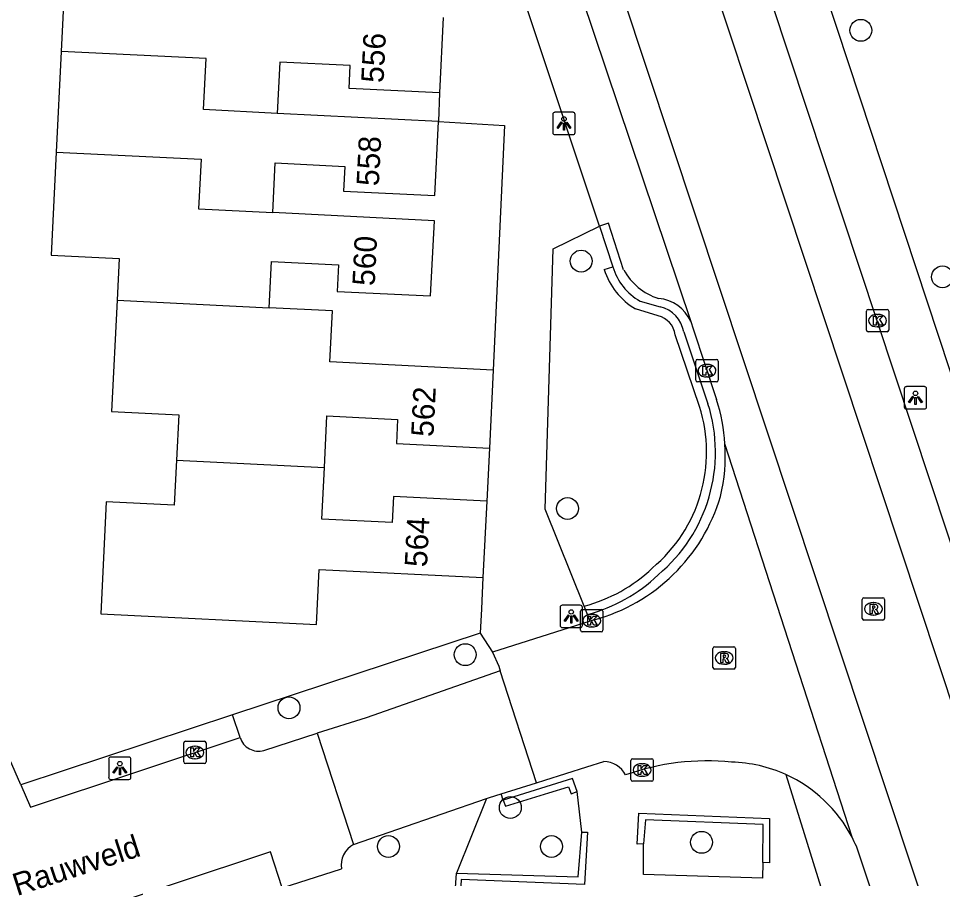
# Model space of a CAD drawing. Extents: x 162990 to 165007, y 383433 to 384336.
# Drawn here: x 164826.56 to 164867.83, y 383798.57 to 383836.99 of the extents above; entities that cross this region are included whole.
import ezdxf

# ---------------------------------------------------------------- set-up
doc = ezdxf.new("R2010")
doc.units = 0
for name, color, linetype in [('IMGEO_Boom', 7, 'Continuous'), ('IMGEO_Groenvoorziening', 7, 'Continuous'), ('IMGEO_Haag', 7, 'Continuous'), ('IMGEO_Kolk', 7, 'Continuous'), ('IMGEO_Lichtpunt', 7, 'Continuous'), ('IMGEO_Muur', 7, 'Continuous'), ('IMGEO_Openbare_ruimte_label', 7, 'Continuous'), ('IMGEO_Pand', 7, 'Continuous'), ('IMGEO_Pand_nummerreeks', 7, 'Continuous'), ('IMGEO_Rijbaan_lokaal_gesloten', 7, 'Continuous'), ('IMGEO_Rijbaan_lokaal_open', 7, 'Continuous'), ('IMGEO_Rioolput', 7, 'Continuous'), ('IMGEO_Voetpad_open', 7, 'Continuous')]:
    doc.layers.add(name, color=color, linetype=linetype)

msp = doc.modelspace()

# ---------------------------------------------------------------- linework, layer by layer
at = {"layer": 'IMGEO_Boom'}
for centre in [(164864.185, 383836.456), (164851.694, 383826.15), (164867.832, 383825.444), (164851.082, 383815.098), (164846.514, 383808.573), (164838.641, 383806.196), (164848.528, 383801.742), (164843.084, 383800.001), (164850.367, 383800.003), (164857.07, 383800.19)]:
    msp.add_circle(centre, 0.489, dxfattribs=at)
at = {"layer": 'IMGEO_Groenvoorziening'}
msp.add_lwpolyline([(164847.18, 383809.538), (164836.112, 383805.879)], dxfattribs=at)
at = {"layer": 'IMGEO_Haag'}
for points in [[(164852.723, 383825.776), (164853.106, 383825.892)], [(164855.135, 383823.709), (164854.126, 383824.016)], [(164856.976, 383819.658), (164855.895, 383822.857)], [(164848.215, 383802.07), (164848.317, 383801.799), (164850.248, 383802.395), (164851.124, 383802.671), (164851.239, 383802.354), (164851.521, 383802.456)]]:
    msp.add_lwpolyline(points, dxfattribs=at)
for centre, radius, start, end in [((164855.634, 383826.657), 3.041, 196.8396, 240.2812), ((164854.888, 383822.724), 1.015, 7.5292, 75.9379), ((164850.553, 383817.614), 6.74, 309.8373, 17.6545), ((164850.072, 383817.463), 6.948, 284.662, 313.6805)]:
    msp.add_arc(centre, radius, start, end, dxfattribs=at)
at = {"layer": 'IMGEO_Kolk'}
for p, q in [((164864.433, 383823.065), (164864.433, 383823.917)), ((164864.508, 383823.991), (164865.36, 383823.991)), ((164865.434, 383823.917), (164865.434, 383823.065)), ((164864.921, 383823.771), (164864.946, 383823.771)), ((164864.944, 383823.211), (164864.919, 383823.211)), ((164865.36, 383822.991), (164864.508, 383822.991)), ((164856.812, 383820.829), (164856.812, 383821.681)), ((164856.887, 383821.755), (164857.739, 383821.755)), ((164857.3, 383821.535), (164857.325, 383821.535)), ((164857.813, 383821.681), (164857.813, 383820.829)), ((164857.739, 383820.755), (164856.887, 383820.755)), ((164857.323, 383820.975), (164857.298, 383820.975)), ((164851.666, 383809.662), (164851.666, 383810.514)), ((164851.741, 383810.588), (164852.593, 383810.588)), ((164852.154, 383810.368), (164852.179, 383810.368)), ((164852.667, 383810.514), (164852.667, 383809.662)), ((164852.593, 383809.588), (164851.741, 383809.588)), ((164852.177, 383809.808), (164852.152, 383809.808)), ((164833.937, 383803.777), (164833.937, 383804.629)), ((164834.012, 383804.703), (164834.864, 383804.703)), ((164834.425, 383804.483), (164834.45, 383804.483)), ((164834.938, 383804.629), (164834.938, 383803.777)), ((164834.864, 383803.703), (164834.012, 383803.703)), ((164834.448, 383803.923), (164834.423, 383803.923)), ((164853.915, 383802.992), (164853.915, 383803.844)), ((164853.99, 383803.918), (164854.842, 383803.918)), ((164854.403, 383803.698), (164854.428, 383803.698)), ((164854.916, 383803.844), (164854.916, 383802.992)), ((164854.842, 383802.918), (164853.99, 383802.918)), ((164854.426, 383803.138), (164854.401, 383803.138))]:
    msp.add_line(p, q, dxfattribs=at)
for points in [[(164864.433, 383823.065), (164864.433, 383823.917)], [(164864.508, 383823.991), (164865.36, 383823.991)], [(164865.434, 383823.917), (164865.434, 383823.065)], [(164864.754, 383823.691), (164864.877, 383823.691), (164864.877, 383823.54), (164865.007, 383823.691), (164865.171, 383823.691), (164865.025, 383823.54), (164865.178, 383823.291), (164865.026, 383823.291), (164864.941, 383823.455), (164864.877, 383823.388), (164864.877, 383823.291), (164864.754, 383823.291), (164864.754, 383823.691)], [(164865.36, 383822.991), (164864.508, 383822.991)], [(164856.812, 383820.829), (164856.812, 383821.681)], [(164856.887, 383821.755), (164857.739, 383821.755)], [(164857.133, 383821.455), (164857.256, 383821.455), (164857.256, 383821.304), (164857.386, 383821.455), (164857.55, 383821.455), (164857.404, 383821.304), (164857.557, 383821.055), (164857.405, 383821.055), (164857.32, 383821.219), (164857.256, 383821.152), (164857.256, 383821.055), (164857.133, 383821.055), (164857.133, 383821.455)], [(164857.813, 383821.681), (164857.813, 383820.829)], [(164857.739, 383820.755), (164856.887, 383820.755)], [(164851.666, 383809.662), (164851.666, 383810.514)], [(164851.741, 383810.588), (164852.593, 383810.588)], [(164851.987, 383810.288), (164852.11, 383810.288), (164852.11, 383810.137), (164852.24, 383810.288), (164852.404, 383810.288), (164852.258, 383810.137), (164852.411, 383809.888), (164852.259, 383809.888), (164852.174, 383810.052), (164852.11, 383809.985), (164852.11, 383809.888), (164851.987, 383809.888), (164851.987, 383810.288)], [(164852.667, 383810.514), (164852.667, 383809.662)], [(164852.593, 383809.588), (164851.741, 383809.588)], [(164833.937, 383803.777), (164833.937, 383804.629)], [(164834.012, 383804.703), (164834.864, 383804.703)], [(164834.938, 383804.629), (164834.938, 383803.777)], [(164834.258, 383804.403), (164834.381, 383804.403), (164834.381, 383804.252), (164834.511, 383804.403), (164834.675, 383804.403), (164834.529, 383804.252), (164834.682, 383804.003), (164834.53, 383804.003), (164834.445, 383804.167), (164834.381, 383804.1), (164834.381, 383804.003), (164834.258, 383804.003), (164834.258, 383804.403)], [(164834.864, 383803.703), (164834.012, 383803.703)], [(164853.915, 383802.992), (164853.915, 383803.844)], [(164853.99, 383803.918), (164854.842, 383803.918)], [(164854.916, 383803.844), (164854.916, 383802.992)], [(164854.236, 383803.618), (164854.359, 383803.618), (164854.359, 383803.467), (164854.489, 383803.618), (164854.653, 383803.618), (164854.507, 383803.467), (164854.66, 383803.218), (164854.508, 383803.218), (164854.423, 383803.382), (164854.359, 383803.315), (164854.359, 383803.218), (164854.236, 383803.218), (164854.236, 383803.618)], [(164854.842, 383802.918), (164853.99, 383802.918)]]:
    msp.add_lwpolyline(points, dxfattribs=at)
for centre, start, end in [((164864.51, 383823.915), 91.552, 178.448), ((164864.51, 383823.915), 91.552, 178.448), ((164865.358, 383823.915), 1.552, 88.448), ((164865.358, 383823.915), 1.552, 88.448), ((164864.51, 383823.067), 181.552, 268.448), ((164864.51, 383823.067), 181.552, 268.448), ((164865.358, 383823.067), 271.552, 358.448), ((164865.358, 383823.067), 271.552, 358.448), ((164856.889, 383821.679), 91.552, 178.448), ((164856.889, 383821.679), 91.552, 178.448), ((164857.737, 383821.679), 1.552, 88.448), ((164857.737, 383821.679), 1.552, 88.448), ((164856.889, 383820.831), 181.552, 268.448), ((164856.889, 383820.831), 181.552, 268.448), ((164857.737, 383820.831), 271.552, 358.448), ((164857.737, 383820.831), 271.552, 358.448), ((164851.743, 383810.512), 91.552, 178.448), ((164851.743, 383810.512), 91.552, 178.448), ((164852.591, 383810.512), 1.552, 88.448), ((164852.591, 383810.512), 1.552, 88.448), ((164851.743, 383809.664), 181.552, 268.448), ((164851.743, 383809.664), 181.552, 268.448), ((164852.591, 383809.664), 271.552, 358.448), ((164852.591, 383809.664), 271.552, 358.448), ((164834.014, 383804.627), 91.552, 178.448), ((164834.014, 383804.627), 91.552, 178.448), ((164834.862, 383804.627), 1.552, 88.448), ((164834.862, 383804.627), 1.552, 88.448), ((164834.014, 383803.779), 181.552, 268.448), ((164834.014, 383803.779), 181.552, 268.448), ((164834.862, 383803.779), 271.552, 358.448), ((164834.862, 383803.779), 271.552, 358.448), ((164853.992, 383803.842), 91.552, 178.448), ((164853.992, 383803.842), 91.552, 178.448), ((164854.84, 383803.842), 1.552, 88.448), ((164854.84, 383803.842), 1.552, 88.448), ((164853.992, 383802.994), 181.552, 268.448), ((164853.992, 383802.994), 181.552, 268.448), ((164854.84, 383802.994), 271.552, 358.448), ((164854.84, 383802.994), 271.552, 358.448)]:
    msp.add_arc(centre, 0.0765, start, end, dxfattribs=at)
for centre, major_axis, ratio, start_param, end_param in [((164864.92, 383823.491), (-0.387, 0.002), 0.722429, 4.712389, 7.853982), ((164864.945, 383823.491), (-0.39, 0.002), 0.717154, 1.570796, 4.712389), ((164857.299, 383821.255), (-0.387, 0.002), 0.722429, 4.712389, 7.853982), ((164857.324, 383821.255), (-0.39, 0.002), 0.717154, 1.570796, 4.712389), ((164852.153, 383810.088), (-0.387, 0.002), 0.722429, 4.712389, 7.853982), ((164852.178, 383810.088), (-0.39, 0.002), 0.717154, 1.570796, 4.712389), ((164834.424, 383804.203), (-0.387, 0.002), 0.722429, 4.712389, 7.853982), ((164834.449, 383804.203), (-0.39, 0.002), 0.717154, 1.570796, 4.712389), ((164854.402, 383803.418), (-0.387, 0.002), 0.722429, 4.712389, 7.853982), ((164854.427, 383803.418), (-0.39, 0.002), 0.717154, 1.570796, 4.712389)]:
    msp.add_ellipse(centre, major_axis=major_axis, ratio=ratio, start_param=start_param, end_param=end_param, dxfattribs=at)
at = {"layer": 'IMGEO_Lichtpunt'}
for p, q in [((164850.427, 383832.699), (164850.427, 383831.892)), ((164850.427, 383832.699), (164850.427, 383831.892)), ((164851.329, 383832.794), (164850.521, 383832.794)), ((164851.329, 383832.794), (164850.521, 383832.794)), ((164851.423, 383831.892), (164851.423, 383832.699)), ((164851.423, 383831.892), (164851.423, 383832.699)), ((164850.521, 383831.798), (164851.329, 383831.798)), ((164850.521, 383831.798), (164851.329, 383831.798)), ((164866.127, 383820.446), (164866.127, 383819.639)), ((164866.127, 383820.446), (164866.127, 383819.639)), ((164867.029, 383820.541), (164866.221, 383820.541)), ((164867.029, 383820.541), (164866.221, 383820.541)), ((164867.123, 383819.639), (164867.123, 383820.446)), ((164867.123, 383819.639), (164867.123, 383820.446)), ((164866.221, 383819.545), (164867.029, 383819.545)), ((164866.221, 383819.545), (164867.029, 383819.545)), ((164850.75, 383810.682), (164850.75, 383809.875)), ((164850.75, 383810.682), (164850.75, 383809.875)), ((164851.652, 383810.777), (164850.844, 383810.777)), ((164851.652, 383810.777), (164850.844, 383810.777)), ((164851.746, 383809.875), (164851.746, 383810.682)), ((164851.746, 383809.875), (164851.746, 383810.682)), ((164850.844, 383809.781), (164851.652, 383809.781)), ((164850.844, 383809.781), (164851.652, 383809.781)), ((164830.587, 383803.903), (164830.587, 383803.096)), ((164830.587, 383803.903), (164830.587, 383803.096)), ((164831.489, 383803.998), (164830.681, 383803.998)), ((164831.489, 383803.998), (164830.681, 383803.998)), ((164831.583, 383803.096), (164831.583, 383803.903)), ((164831.583, 383803.096), (164831.583, 383803.903)), ((164830.681, 383803.002), (164831.489, 383803.002)), ((164830.681, 383803.002), (164831.489, 383803.002))]:
    msp.add_line(p, q, dxfattribs=at)
for points in [[(164850.801, 383832.363), (164850.84, 383832.335), (164850.652, 383832.073), (164850.614, 383832.1), (164850.801, 383832.363)], [(164850.903, 383832.315), (164850.95, 383832.315), (164850.95, 383831.993), (164850.903, 383831.993), (164850.903, 383832.315)], [(164851.013, 383832.335), (164851.051, 383832.362), (164851.238, 383832.1), (164851.199, 383832.072), (164851.013, 383832.335)], [(164866.501, 383820.11), (164866.54, 383820.082), (164866.352, 383819.82), (164866.314, 383819.847), (164866.501, 383820.11)], [(164866.603, 383820.062), (164866.65, 383820.062), (164866.65, 383819.74), (164866.603, 383819.74), (164866.603, 383820.062)], [(164866.713, 383820.082), (164866.751, 383820.109), (164866.938, 383819.847), (164866.899, 383819.819), (164866.713, 383820.082)], [(164851.124, 383810.346), (164851.163, 383810.318), (164850.975, 383810.056), (164850.937, 383810.083), (164851.124, 383810.346)], [(164851.226, 383810.298), (164851.273, 383810.298), (164851.273, 383809.976), (164851.226, 383809.976), (164851.226, 383810.298)], [(164851.336, 383810.318), (164851.374, 383810.345), (164851.561, 383810.083), (164851.522, 383810.055), (164851.336, 383810.318)], [(164830.961, 383803.567), (164831, 383803.539), (164830.812, 383803.277), (164830.774, 383803.304), (164830.961, 383803.567)], [(164831.063, 383803.519), (164831.11, 383803.519), (164831.11, 383803.197), (164831.063, 383803.197), (164831.063, 383803.519)], [(164831.173, 383803.539), (164831.211, 383803.566), (164831.398, 383803.304), (164831.359, 383803.276), (164831.173, 383803.539)]]:
    msp.add_lwpolyline(points, dxfattribs=at)
for centre in [(164850.926, 383832.497), (164866.626, 383820.244), (164851.249, 383810.48), (164831.086, 383803.701)]:
    msp.add_circle(centre, 0.0994, dxfattribs=at)
for centre, start, end in [((164850.521, 383832.699), 90, 180), ((164850.521, 383832.699), 90, 180), ((164851.329, 383832.699), 0, 90), ((164851.329, 383832.699), 0, 90), ((164850.521, 383831.892), 180, 270), ((164850.521, 383831.892), 180, 270), ((164851.329, 383831.892), 270, 0), ((164851.329, 383831.892), 270, 360), ((164866.221, 383820.446), 90, 180), ((164866.221, 383820.446), 90, 180), ((164867.029, 383820.446), 0, 90), ((164867.029, 383820.446), 0, 90), ((164866.221, 383819.639), 180, 270), ((164866.221, 383819.639), 180, 270), ((164867.029, 383819.639), 270, 0), ((164867.029, 383819.639), 270, 360), ((164850.844, 383810.682), 90, 180), ((164850.844, 383810.682), 90, 180), ((164851.652, 383810.682), 0, 90), ((164851.652, 383810.682), 0, 90), ((164850.844, 383809.875), 180, 270), ((164850.844, 383809.875), 180, 270), ((164851.652, 383809.875), 270, 0), ((164851.652, 383809.875), 270, 360), ((164830.681, 383803.903), 90, 180), ((164830.681, 383803.903), 90, 180), ((164831.489, 383803.903), 0, 90), ((164831.489, 383803.903), 0, 90), ((164830.681, 383803.096), 180, 270), ((164830.681, 383803.096), 180, 270), ((164831.489, 383803.096), 270, 0), ((164831.489, 383803.096), 270, 360)]:
    msp.add_arc(centre, 0.0946, start, end, dxfattribs=at)
at = {"layer": 'IMGEO_Muur'}
for points in [[(164854.481, 383800.121), (164854.193, 383800.104), (164854.273, 383801.493), (164860.109, 383801.247), (164860.101, 383799.277), (164859.801, 383799.291)], [(164859.801, 383799.291), (164859.825, 383800.981), (164854.569, 383801.188), (164854.481, 383800.121)], [(164851.721, 383800.64), (164851.981, 383800.646), (164851.847, 383798.308), (164846.338, 383798.533), (164846.236, 383796.821), (164845.997, 383796.864), (164846.125, 383798.813)], [(164846.125, 383798.813), (164851.562, 383798.652), (164851.721, 383800.64)]]:
    msp.add_lwpolyline(points, dxfattribs=at)
at = {"layer": 'IMGEO_Pand'}
for points in [[(164828.692, 383840.031), (164828.468, 383835.515)], [(164845.531, 383837.026), (164845.364, 383833.661)], [(164828.468, 383835.515), (164828.245, 383831.022)], [(164838.119, 383832.748), (164834.826, 383832.915), (164834.94, 383835.197), (164828.468, 383835.515)], [(164845.364, 383833.661), (164841.33, 383833.861), (164841.38, 383834.88), (164838.232, 383835.037), (164838.119, 383832.748)], [(164845.32, 383832.391), (164838.119, 383832.748)], [(164837.914, 383828.313), (164838.024, 383830.536), (164841.135, 383830.381), (164841.08, 383829.277), (164845.155, 383829.074), (164845.32, 383832.391)], [(164828.245, 383831.022), (164828.016, 383826.413), (164831.054, 383826.262), (164830.962, 383824.402)], [(164828.245, 383831.022), (164834.717, 383830.7), (164834.606, 383828.48), (164837.914, 383828.313)], [(164837.761, 383824.064), (164837.863, 383826.127), (164840.856, 383825.979), (164840.798, 383824.798), (164844.969, 383824.591), (164845.136, 383827.955), (164837.914, 383828.313)], [(164830.962, 383824.402), (164830.715, 383819.429), (164833.714, 383819.28), (164833.613, 383817.258)], [(164830.962, 383824.402), (164837.761, 383824.064)], [(164847.764, 383821.285), (164840.47, 383821.647), (164840.583, 383823.924), (164837.761, 383824.064)], [(164847.764, 383821.285), (164847.591, 383817.793)], [(164840.221, 383816.928), (164840.335, 383819.232), (164843.495, 383819.075), (164843.442, 383817.999), (164847.591, 383817.793)], [(164833.613, 383817.258), (164833.513, 383815.246), (164830.481, 383815.397), (164830.233, 383810.395), (164839.866, 383809.917), (164839.988, 383812.376), (164847.306, 383812.013)], [(164833.613, 383817.258), (164840.221, 383816.928)], [(164847.476, 383815.422), (164843.306, 383815.629), (164843.249, 383814.467), (164840.106, 383814.623), (164840.221, 383816.928)], [(164847.476, 383815.422), (164847.306, 383812.013)]]:
    msp.add_lwpolyline(points, dxfattribs=at)
at = {"layer": 'IMGEO_Rijbaan_lokaal_gesloten'}
for points in [[(164813.175, 383972.528), (164877.84, 383777.451)], [(164874.04, 383776.243), (164809.325, 383971.223)], [(164836.008, 383884.628), (164856.588, 383823.448)], [(164854.969, 383853.56), (164857.82, 383844.865), (164870.422, 383806.818), (164873.58, 383797.284), (164875.506, 383791.467)], [(164856.588, 383823.448), (164856.7, 383823.12), (164857.745, 383819.961)], [(164863.792, 383800.418), (164858.116, 383817.983)], [(164872.06, 383775.609), (164870.042, 383781.857), (164863.985, 383800.014)]]:
    msp.add_lwpolyline(points, dxfattribs=at)
for centre, radius, start, end in [((164849.996, 383817.484), 8.135, 3.5177, 17.7286), ((164857.591, 383797.207), 6.983, 23.6978, 27.3719)]:
    msp.add_arc(centre, radius, start, end, dxfattribs=at)
at = {"layer": 'IMGEO_Rijbaan_lokaal_open'}
for points in [[(164852.102, 383810.07), (164847.734, 383808.687)], [(164852.268, 383810.123), (164852.102, 383810.07)], [(164847.734, 383808.687), (164848.013, 383808.058), (164848.072, 383807.845)], [(164848.072, 383807.845), (164842.096, 383805.752), (164839.899, 383805.072)], [(164849.7, 383802.852), (164848.072, 383807.845)], [(164837.52, 383804.297), (164839.899, 383805.072)], [(164839.899, 383805.072), (164841.524, 383800.089)], [(164826.662, 383802.754), (164827.099, 383801.753), (164836.464, 383804.878)], [(164826.662, 383802.754), (164826.153, 383803.92)], [(164849.7, 383802.852), (164850.068, 383802.968), (164851.951, 383803.559), (164852.706, 383803.796)], [(164848.125, 383802.358), (164849.7, 383802.852)], [(164841.524, 383800.089), (164847.464, 383802.146)], [(164847.464, 383802.146), (164847.594, 383802.191), (164848.125, 383802.358)], [(164838.337, 383798.15), (164837.814, 383799.768), (164802.834, 383788.147), (164803.366, 383786.6)], [(164838.337, 383798.15), (164840.988, 383799.008)]]:
    msp.add_lwpolyline(points, dxfattribs=at)
for centre, radius, start, end in [((164850.138, 383817.477), 7.994, 346.7127, 3.6264), ((164850.138, 383817.956), 8.117, 285.2116, 343.4236), ((164837.276, 383805.103), 0.842, 195.5117, 286.85), ((164852.702, 383802.701), 1.095, 26.922, 89.7906), ((164857.323, 383792.986), 10.842, 84.224, 109.6447), ((164858.23, 383797.431), 6.345, 65.7098, 88.3389), ((164858.256, 383797.53), 6.244, 27.5525, 65.5568), ((164841.997, 383799.181), 1.024, 117.5353, 189.7169)]:
    msp.add_arc(centre, radius, start, end, dxfattribs=at)
at = {"layer": 'IMGEO_Rioolput'}
for p, q in [((164864.321, 383811.116), (164865.173, 383811.116)), ((164864.246, 383810.19), (164864.246, 383811.042)), ((164864.734, 383810.896), (164864.759, 383810.896)), ((164865.247, 383811.042), (164865.247, 383810.19)), ((164864.757, 383810.336), (164864.732, 383810.336)), ((164865.173, 383810.116), (164864.321, 383810.116)), ((164857.581, 383807.998), (164857.581, 383808.85)), ((164857.656, 383808.924), (164858.508, 383808.924)), ((164858.069, 383808.704), (164858.094, 383808.704)), ((164858.582, 383808.85), (164858.582, 383807.998)), ((164858.508, 383807.924), (164857.656, 383807.924)), ((164858.092, 383808.144), (164858.067, 383808.144))]:
    msp.add_line(p, q, dxfattribs=at)
for points in [[(164864.321, 383811.116), (164865.173, 383811.116)], [(164864.246, 383810.19), (164864.246, 383811.042)], [(164864.835, 383810.814), (164864.583, 383810.816), (164864.583, 383810.416)], [(164864.761, 383810.735), (164864.707, 383810.735), (164864.707, 383810.654)], [(164865.247, 383811.042), (164865.247, 383810.19)], [(164864.583, 383810.416), (164864.707, 383810.416), (164864.707, 383810.578), (164864.718, 383810.578)], [(164864.707, 383810.654), (164864.759, 383810.654)], [(164864.765, 383810.549), (164864.836, 383810.416), (164864.976, 383810.416), (164864.911, 383810.542)], [(164865.173, 383810.116), (164864.321, 383810.116)], [(164857.581, 383807.998), (164857.581, 383808.85)], [(164857.656, 383808.924), (164858.508, 383808.924)], [(164858.17, 383808.622), (164857.918, 383808.624), (164857.918, 383808.224)], [(164858.582, 383808.85), (164858.582, 383807.998)], [(164857.918, 383808.224), (164858.042, 383808.224), (164858.042, 383808.386), (164858.053, 383808.386)], [(164858.096, 383808.543), (164858.042, 383808.543), (164858.042, 383808.462)], [(164858.042, 383808.462), (164858.094, 383808.462)], [(164858.1, 383808.357), (164858.171, 383808.224), (164858.311, 383808.224), (164858.246, 383808.35)], [(164858.508, 383807.924), (164857.656, 383807.924)]]:
    msp.add_lwpolyline(points, dxfattribs=at)
for centre, radius, start, end in [((164864.323, 383811.04), 0.0765, 91.552, 178.448), ((164864.323, 383811.04), 0.0765, 91.552, 178.448), ((164865.171, 383811.04), 0.0765, 1.552, 88.448), ((164865.171, 383811.04), 0.0765, 1.552, 88.448), ((164864.767, 383810.639), 0.0964, 77.0061, 93.1865), ((164864.781, 383810.696), 0.0378, 276.6634, 79.6772), ((164864.834, 383810.704), 0.109, 350.3612, 89.416), ((164864.832, 383810.704), 0.112, 277.5842, 350.9817), ((164864.717, 383810.525), 0.0533, 26.0293, 88.6989), ((164864.743, 383810.843), 0.19, 274.7715, 282.9687), ((164864.816, 383810.489), 0.108, 29.5134, 73.7905), ((164864.323, 383810.192), 0.0765, 181.552, 268.448), ((164864.323, 383810.192), 0.0765, 181.552, 268.448), ((164865.171, 383810.192), 0.0765, 271.552, 358.448), ((164865.171, 383810.192), 0.0765, 271.552, 358.448), ((164857.658, 383808.848), 0.0765, 91.552, 178.448), ((164857.658, 383808.848), 0.0765, 91.552, 178.448), ((164858.169, 383808.512), 0.109, 350.3612, 89.416), ((164858.506, 383808.848), 0.0765, 1.552, 88.448), ((164858.506, 383808.848), 0.0765, 1.552, 88.448), ((164858.052, 383808.333), 0.0533, 26.0293, 88.6989), ((164858.078, 383808.651), 0.19, 274.7715, 282.9687), ((164858.102, 383808.447), 0.0964, 77.0061, 93.1865), ((164858.116, 383808.504), 0.0378, 276.6634, 79.6772), ((164858.167, 383808.512), 0.112, 277.5842, 350.9817), ((164858.151, 383808.297), 0.108, 29.5134, 73.7905), ((164857.658, 383808), 0.0765, 181.552, 268.448), ((164857.658, 383808), 0.0765, 181.552, 268.448), ((164858.506, 383808), 0.0765, 271.552, 358.448), ((164858.506, 383808), 0.0765, 271.552, 358.448)]:
    msp.add_arc(centre, radius, start, end, dxfattribs=at)
for centre, major_axis, ratio, start_param, end_param in [((164864.733, 383810.616), (-0.387, 0.002), 0.722429, 4.712389, 7.853982), ((164864.758, 383810.616), (-0.39, 0.002), 0.717154, 1.570796, 4.712389), ((164858.068, 383808.424), (-0.387, 0.002), 0.722429, 4.712389, 7.853982), ((164858.093, 383808.424), (-0.39, 0.002), 0.717154, 1.570796, 4.712389)]:
    msp.add_ellipse(centre, major_axis=major_axis, ratio=ratio, start_param=start_param, end_param=end_param, dxfattribs=at)
at = {"layer": 'IMGEO_Voetpad_open'}
for points in [[(164852.512, 383827.715), (164846.447, 383845.94), (164842.588, 383857.788), (164842.551, 383857.9)], [(164857.065, 383856.531), (164856.575, 383856.362), (164872.667, 383807.59), (164878.843, 383789.276)], [(164845.364, 383833.661), (164845.32, 383832.391)], [(164845.32, 383832.391), (164848.27, 383832.205), (164847.764, 383821.285)], [(164851.831, 383810.741), (164850.081, 383815.075), (164850.448, 383826.702), (164852.512, 383827.715)], [(164853.591, 383825.764), (164852.918, 383827.841), (164852.512, 383827.715)], [(164852.512, 383827.715), (164853.106, 383825.892)], [(164854.324, 383824.364), (164855.221, 383824.1)], [(164856.274, 383822.985), (164857.357, 383819.779)], [(164847.591, 383817.793), (164847.476, 383815.422)], [(164847.306, 383812.013), (164847.235, 383810.622), (164847.18, 383809.538)], [(164851.982, 383810.367), (164851.831, 383810.741)], [(164852.102, 383810.07), (164851.982, 383810.367)], [(164847.18, 383809.538), (164847.734, 383808.687)], [(164836.112, 383805.879), (164826.662, 383802.754)], [(164836.464, 383804.878), (164836.112, 383805.879)], [(164851.521, 383802.456), (164851.309, 383803.043), (164848.215, 383802.07)], [(164860.84, 383803.214), (164862.882, 383796.646)], [(164851.721, 383800.64), (164851.521, 383802.456)], [(164847.464, 383802.146), (164846.125, 383798.813)], [(164848.215, 383802.07), (164848.125, 383802.358)], [(164859.801, 383799.291), (164859.791, 383798.581), (164854.481, 383798.751), (164854.481, 383800.121)]]:
    msp.add_lwpolyline(points, dxfattribs=at)
for centre, radius, start, end in [((164855.628, 383826.653), 2.634, 196.7893, 240.3288), ((164855.946, 383827.037), 2.677, 208.405, 252.5958), ((164854.994, 383822.749), 1.741, 23.6798, 85.0198), ((164854.929, 383822.769), 1.363, 9.1134, 77.6104), ((164850.554, 383817.613), 7.139, 309.8296, 17.6592), ((164850.09, 383817.426), 7.309, 285.0061, 313.5692)]:
    msp.add_arc(centre, radius, start, end, dxfattribs=at)

# ---------------------------------------------------------------- texts
at = {"layer": 'IMGEO_Openbare_ruimte_label'}
msp.add_text('Rauwveld', height=1, rotation=17.9456, dxfattribs=at).set_placement((164826.494, 383797.787))
at = {"layer": 'IMGEO_Pand_nummerreeks'}
for s, rotation, p in [('556', 87.1583, (164842.862, 383834.092)), ('558', 87.1522, (164842.653, 383829.484)), ('560', 87.158, (164842.468, 383825.024)), ('562', 87.1638, (164845.093, 383818.283)), ('564', 87.1451, (164844.805, 383812.466))]:
    msp.add_text(s, height=1, rotation=rotation, dxfattribs=at).set_placement(p)

doc.saveas('drawing.dxf')
